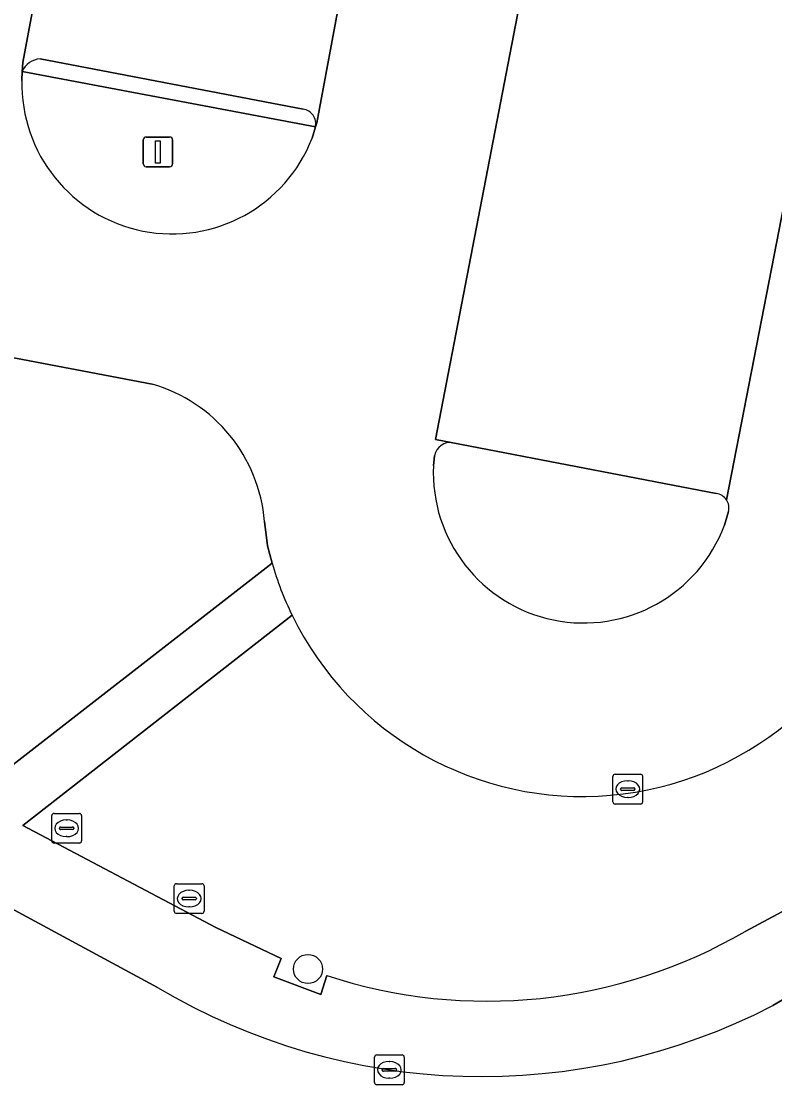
# Model space of a CAD drawing. Extents: x 158793 to 159888, y 384317 to 385256.
# Drawn here: x 159519.43 to 159544.76, y 384368.65 to 384404.65 of the extents above; entities that cross this region are included whole.
import ezdxf

# ---------------------------------------------------------------- set-up
doc = ezdxf.new("R2010")
doc.units = 0
for name, color, linetype in [('IMGEO_Boom', 7, 'Continuous'), ('IMGEO_Groenvoorziening', 7, 'Continuous'), ('IMGEO_Kolk', 7, 'Continuous'), ('IMGEO_Lichtmast', 7, 'Continuous'), ('IMGEO_Parkeervlak_open', 7, 'Continuous'), ('IMGEO_Rijbaan_lokaal_gesloten', 7, 'Continuous'), ('IMGEO_Rijbaan_lokaal_open', 7, 'Continuous'), ('IMGEO_Rioolput', 7, 'Continuous'), ('IMGEO_Verkeerseiland_open', 7, 'Continuous'), ('IMGEO_Voetpad_open', 7, 'Continuous')]:
    doc.layers.add(name, color=color, linetype=linetype)

msp = doc.modelspace()

# ---------------------------------------------------------------- linework, layer by layer
at = {"layer": 'IMGEO_Boom'}
msp.add_circle((159529.072, 384372.802), 0.489, dxfattribs=at)
at = {"layer": 'IMGEO_Groenvoorziening'}
for points in [[(159529.215, 384400.734), (159529.321, 384401.109), (159519.462, 384402.974), (159519.451, 384402.671)], [(159523.831, 384392.463), (159515.744, 384393.992), (159511.686, 384381.811), (159517.72, 384378.569), (159527.865, 384386.442)], [(159527.865, 384386.442), (159527.712, 384387.03), (159527.61, 384387.84)], [(159528.539, 384384.694), (159519.478, 384377.625), (159525.971, 384374.192), (159528.166, 384373.156), (159527.928, 384372.544), (159529.504, 384371.945), (159529.705, 384372.582)], [(159543.769, 384374.064), (159549.353, 384377.052)]]:
    msp.add_lwpolyline(points, dxfattribs=at)
for centre, radius, start, end in [((159524.504, 384402.567), 5.055, 178.8206, 338.7379), ((159522.374, 384387.416), 5.253, 4.6271, 73.9004), ((159538.297, 384389.46), 10.86, 206.0308, 344.0357), ((159535.088, 384388.976), 17.255, 251.8233, 300.2074)]:
    msp.add_arc(centre, radius, start, end, dxfattribs=at)
at = {"layer": 'IMGEO_Kolk'}
for p, q in [((159539.326, 384378.422), (159539.326, 384379.274)), ((159539.401, 384379.348), (159540.253, 384379.348)), ((159539.814, 384379.128), (159539.839, 384379.128)), ((159540.327, 384379.274), (159540.327, 384378.422)), ((159539.585, 384378.842), (159539.585, 384378.854)), ((159540.023, 384378.805), (159539.625, 384378.805)), ((159539.628, 384378.891), (159540.026, 384378.891)), ((159540.069, 384378.854), (159540.069, 384378.842)), ((159539.837, 384378.568), (159539.812, 384378.568)), ((159540.253, 384378.348), (159539.401, 384378.348)), ((159524.576, 384374.743), (159524.576, 384375.595)), ((159524.651, 384375.669), (159525.503, 384375.669)), ((159525.577, 384375.595), (159525.577, 384374.743)), ((159524.835, 384375.163), (159524.835, 384375.175)), ((159524.878, 384375.212), (159525.276, 384375.212)), ((159525.064, 384375.449), (159525.089, 384375.449)), ((159525.319, 384375.175), (159525.319, 384375.163)), ((159525.273, 384375.126), (159524.875, 384375.126)), ((159525.087, 384374.889), (159525.062, 384374.889)), ((159525.503, 384374.669), (159524.651, 384374.669)), ((159531.309, 384368.986), (159531.309, 384369.838)), ((159531.384, 384369.912), (159532.236, 384369.912)), ((159532.31, 384369.838), (159532.31, 384368.986)), ((159531.568, 384369.406), (159531.568, 384369.418)), ((159531.611, 384369.455), (159532.009, 384369.455)), ((159531.797, 384369.692), (159531.822, 384369.692)), ((159532.052, 384369.418), (159532.052, 384369.406)), ((159532.006, 384369.369), (159531.608, 384369.369)), ((159531.82, 384369.132), (159531.795, 384369.132)), ((159532.236, 384368.912), (159531.384, 384368.912))]:
    msp.add_line(p, q, dxfattribs=at)
for points in [[(159539.326, 384378.422), (159539.326, 384379.274)], [(159539.401, 384379.348), (159540.253, 384379.348)], [(159540.327, 384379.274), (159540.327, 384378.422)], [(159540.253, 384378.348), (159539.401, 384378.348)], [(159524.576, 384374.743), (159524.576, 384375.595)], [(159524.651, 384375.669), (159525.503, 384375.669)], [(159525.577, 384375.595), (159525.577, 384374.743)], [(159525.503, 384374.669), (159524.651, 384374.669)], [(159531.309, 384368.986), (159531.309, 384369.838)], [(159531.384, 384369.912), (159532.236, 384369.912)], [(159532.31, 384369.838), (159532.31, 384368.986)], [(159532.236, 384368.912), (159531.384, 384368.912)]]:
    msp.add_lwpolyline(points, dxfattribs=at)
for centre, radius, start, end in [((159539.403, 384379.272), 0.0765, 91.552, 178.448), ((159539.403, 384379.272), 0.0765, 91.552, 178.448), ((159540.251, 384379.272), 0.0765, 1.552, 88.448), ((159540.251, 384379.272), 0.0765, 1.552, 88.448), ((159539.625, 384378.851), 0.0403, 85.8775, 175.7526), ((159539.622, 384378.841), 0.0366, 178.938, 274.7102), ((159540.026, 384378.848), 0.043, 264.8664, 352.4533), ((159540.03, 384378.853), 0.0386, 1.7309, 96.639), ((159539.403, 384378.424), 0.0765, 181.552, 268.448), ((159539.403, 384378.424), 0.0765, 181.552, 268.448), ((159540.251, 384378.424), 0.0765, 271.552, 358.448), ((159540.251, 384378.424), 0.0765, 271.552, 358.448), ((159524.653, 384375.593), 0.0765, 91.552, 178.448), ((159524.653, 384375.593), 0.0765, 91.552, 178.448), ((159525.501, 384375.593), 0.0765, 1.552, 88.448), ((159525.501, 384375.593), 0.0765, 1.552, 88.448), ((159524.875, 384375.172), 0.0403, 85.8775, 175.7526), ((159524.872, 384375.162), 0.0366, 178.938, 274.7102), ((159525.276, 384375.169), 0.043, 264.8664, 352.4533), ((159525.28, 384375.174), 0.0386, 1.7309, 96.639), ((159524.653, 384374.745), 0.0765, 181.552, 268.448), ((159524.653, 384374.745), 0.0765, 181.552, 268.448), ((159525.501, 384374.745), 0.0765, 271.552, 358.448), ((159525.501, 384374.745), 0.0765, 271.552, 358.448), ((159531.386, 384369.836), 0.0765, 91.552, 178.448), ((159531.386, 384369.836), 0.0765, 91.552, 178.448), ((159532.234, 384369.836), 0.0765, 1.552, 88.448), ((159532.234, 384369.836), 0.0765, 1.552, 88.448), ((159531.608, 384369.415), 0.0403, 85.8775, 175.7526), ((159531.605, 384369.405), 0.0366, 178.938, 274.7102), ((159532.009, 384369.412), 0.043, 264.8664, 352.4533), ((159532.013, 384369.417), 0.0386, 1.7309, 96.639), ((159531.386, 384368.988), 0.0765, 181.552, 268.448), ((159531.386, 384368.988), 0.0765, 181.552, 268.448), ((159532.234, 384368.988), 0.0765, 271.552, 358.448), ((159532.234, 384368.988), 0.0765, 271.552, 358.448)]:
    msp.add_arc(centre, radius, start, end, dxfattribs=at)
for centre, major_axis, ratio, start_param, end_param in [((159539.813, 384378.848), (-0.387, 0.002), 0.722429, 4.712389, 7.853982), ((159539.838, 384378.848), (-0.39, 0.002), 0.717154, 1.570796, 4.712389), ((159525.063, 384375.169), (-0.387, 0.002), 0.722429, 4.712389, 7.853982), ((159525.088, 384375.169), (-0.39, 0.002), 0.717154, 1.570796, 4.712389), ((159531.796, 384369.412), (-0.387, 0.002), 0.722429, 4.712389, 7.853982), ((159531.821, 384369.412), (-0.39, 0.002), 0.717154, 1.570796, 4.712389)]:
    msp.add_ellipse(centre, major_axis=major_axis, ratio=ratio, start_param=start_param, end_param=end_param, dxfattribs=at)
at = {"layer": 'IMGEO_Lichtmast'}
for p, q in [((159523.628, 384400.768), (159524.418, 384400.768)), ((159524.418, 384400.768), (159523.628, 384400.768)), ((159523.528, 384399.868), (159523.528, 384400.668)), ((159523.528, 384400.668), (159523.528, 384399.868)), ((159524.518, 384400.668), (159524.518, 384399.868)), ((159524.518, 384399.868), (159524.518, 384400.668)), ((159524.418, 384399.768), (159523.628, 384399.768)), ((159523.628, 384399.768), (159524.418, 384399.768))]:
    msp.add_line(p, q, dxfattribs=at)
msp.add_lwpolyline([(159523.948, 384400.643), (159524.098, 384400.643), (159524.098, 384399.893), (159523.948, 384399.893), (159523.948, 384400.643)], dxfattribs=at)
for centre, start, end in [((159523.628, 384400.668), 90, 180), ((159523.628, 384400.668), 90, 180), ((159524.418, 384400.668), 0, 90), ((159524.418, 384400.668), 360, 90), ((159523.628, 384399.868), 180, 270), ((159523.628, 384399.868), 180, 270), ((159524.418, 384399.868), 270, 0), ((159524.418, 384399.868), 270, 0)]:
    msp.add_arc(centre, 0.1, start, end, dxfattribs=at)
at = {"layer": 'IMGEO_Parkeervlak_open'}
for points in [[(159554.329, 384445.986), (159544.435, 384447.949), (159533.356, 384390.605), (159533.945, 384390.491), (159542.801, 384388.78)], [(159529.321, 384401.109), (159529.365, 384401.24), (159537.363, 384444.144), (159527.461, 384445.993), (159519.485, 384403.27)], [(159543.147, 384388.577), (159554.329, 384445.986)], [(159519.485, 384403.27), (159519.462, 384402.974)], [(159520.064, 384403.398), (159528.91, 384401.706)]]:
    msp.add_lwpolyline(points, dxfattribs=at)
for centre, radius, start, end in [((159520.126, 384402.671), 0.73, 94.8696, 155.446), ((159528.84, 384401.218), 0.493, 347.2175, 81.8728), ((159542.758, 384388.311), 0.471, 34.3935, 84.8058)]:
    msp.add_arc(centre, radius, start, end, dxfattribs=at)
at = {"layer": 'IMGEO_Rijbaan_lokaal_gesloten'}
for points in [[(159524.012, 384372.184), (159500.368, 384384.951)], [(159492.544, 384382.326), (159499.587, 384378.535), (159500.805, 384377.848), (159507.103, 384374.468), (159510.157, 384372.845), (159518.184, 384368.531), (159519.419, 384367.842), (159534.919, 384359.511), (159553.184, 384369.293), (159550.262, 384374.58), (159545.604, 384372.105), (159544.701, 384371.573)]]:
    msp.add_lwpolyline(points, dxfattribs=at)
msp.add_arc((159534.906, 384390.475), 21.289, 239.2229, 297.3939, dxfattribs=at)
at = {"layer": 'IMGEO_Rijbaan_lokaal_open'}
for points in [[(159533.945, 384390.491), (159533.356, 384390.605), (159544.435, 384447.949), (159538.166, 384449.092), (159528.958, 384450.936), (159522.619, 384452.17), (159513.404, 384404.827), (159503.671, 384406.721), (159512.889, 384454.078), (159506.893, 384455.287), (159503.353, 384437.738), (159493.512, 384439.723), (159497.041, 384457.22), (159492.891, 384458.045), (159491.286, 384456.927), (159486.617, 384434.29), (159498.397, 384432.093), (159501.857, 384431.448)], [(159519.451, 384402.671), (159519.462, 384402.974), (159519.485, 384403.27), (159527.461, 384445.993), (159537.363, 384444.144), (159529.365, 384401.24), (159529.321, 384401.109), (159529.215, 384400.734)], [(159566.624, 384398.093), (159567.401, 384402.159), (159573.386, 384432.471), (159575.246, 384441.889), (159569.136, 384443.102), (159560.491, 384444.756), (159554.329, 384445.986), (159543.147, 384388.577)], [(159512.577, 384399.182), (159511.724, 384394.752), (159513.877, 384394.345), (159515.744, 384393.992), (159523.831, 384392.463)], [(159533.293, 384389.728), (159533.325, 384390.056)], [(159543.213, 384388.181), (159543.078, 384387.718)], [(159527.61, 384387.84), (159527.712, 384387.03), (159527.865, 384386.442)]]:
    msp.add_lwpolyline(points, dxfattribs=at)
for centre, radius, start, end in [((159524.504, 384402.567), 5.055, 178.8206, 338.7379), ((159522.374, 384387.416), 5.253, 4.6271, 73.9004), ((159533.861, 384389.951), 0.547, 81.1947, 168.9132), ((159538.343, 384389.489), 5.056, 177.2927, 339.4913), ((159542.756, 384388.308), 0.474, 344.4345, 34.4902), ((159538.203, 384389.424), 10.76, 196.0914, 206.0802), ((159538.297, 384389.46), 10.86, 206.0308, 344.0357)]:
    msp.add_arc(centre, radius, start, end, dxfattribs=at)
at = {"layer": 'IMGEO_Rioolput'}
for p, q in [((159520.531, 384378.032), (159521.383, 384378.032)), ((159520.456, 384377.106), (159520.456, 384377.958)), ((159520.944, 384377.812), (159520.969, 384377.812)), ((159521.457, 384377.958), (159521.457, 384377.106)), ((159520.715, 384377.526), (159520.715, 384377.538)), ((159521.153, 384377.489), (159520.755, 384377.489)), ((159520.758, 384377.575), (159521.156, 384377.575)), ((159521.199, 384377.538), (159521.199, 384377.526)), ((159521.383, 384377.032), (159520.531, 384377.032)), ((159520.967, 384377.252), (159520.942, 384377.252))]:
    msp.add_line(p, q, dxfattribs=at)
for points in [[(159520.531, 384378.032), (159521.383, 384378.032)], [(159520.456, 384377.106), (159520.456, 384377.958)], [(159521.457, 384377.958), (159521.457, 384377.106)], [(159521.383, 384377.032), (159520.531, 384377.032)]]:
    msp.add_lwpolyline(points, dxfattribs=at)
for centre, radius, start, end in [((159520.533, 384377.956), 0.0765, 91.552, 178.448), ((159520.533, 384377.956), 0.0765, 91.552, 178.448), ((159521.381, 384377.956), 0.0765, 1.552, 88.448), ((159521.381, 384377.956), 0.0765, 1.552, 88.448), ((159520.755, 384377.535), 0.0403, 85.8775, 175.7526), ((159520.752, 384377.525), 0.0366, 178.938, 274.7102), ((159521.156, 384377.532), 0.043, 264.8664, 352.4533), ((159521.16, 384377.537), 0.0386, 1.7309, 96.639), ((159520.533, 384377.108), 0.0765, 181.552, 268.448), ((159520.533, 384377.108), 0.0765, 181.552, 268.448), ((159521.381, 384377.108), 0.0765, 271.552, 358.448), ((159521.381, 384377.108), 0.0765, 271.552, 358.448)]:
    msp.add_arc(centre, radius, start, end, dxfattribs=at)
for centre, major_axis, ratio, start_param, end_param in [((159520.943, 384377.532), (-0.387, 0.002), 0.722429, 4.712389, 7.853982), ((159520.968, 384377.532), (-0.39, 0.002), 0.717154, 1.570796, 4.712389)]:
    msp.add_ellipse(centre, major_axis=major_axis, ratio=ratio, start_param=start_param, end_param=end_param, dxfattribs=at)
at = {"layer": 'IMGEO_Verkeerseiland_open'}
for points in [[(159528.91, 384401.706), (159520.064, 384403.398)], [(159519.462, 384402.974), (159529.321, 384401.109)], [(159542.801, 384388.78), (159533.945, 384390.491)], [(159533.325, 384390.056), (159533.293, 384389.728)], [(159543.078, 384387.718), (159543.213, 384388.181)]]:
    msp.add_lwpolyline(points, dxfattribs=at)
for centre, radius, start, end in [((159520.126, 384402.671), 0.73, 94.8696, 155.446), ((159528.84, 384401.218), 0.493, 347.2175, 81.8728), ((159533.861, 384389.951), 0.547, 81.1947, 168.9132), ((159538.343, 384389.489), 5.056, 177.2927, 339.4913), ((159542.758, 384388.311), 0.471, 34.3935, 84.8058), ((159542.756, 384388.308), 0.474, 344.4345, 34.4902)]:
    msp.add_arc(centre, radius, start, end, dxfattribs=at)
at = {"layer": 'IMGEO_Voetpad_open'}
for points in [[(159527.865, 384386.442), (159517.72, 384378.569), (159511.686, 384381.811), (159515.744, 384393.992), (159513.877, 384394.345), (159510.08, 384382.681), (159501.759, 384387.147)], [(159563.362, 384381.583), (159562.774, 384382.716), (159571.855, 384387.562), (159572.485, 384386.47), (159576.947, 384388.86), (159578.043, 384389.447), (159576.831, 384391.757), (159572.431, 384389.403), (159571.428, 384388.866), (159562.748, 384384.221), (159549.353, 384377.052), (159543.769, 384374.064)], [(159500.368, 384384.951), (159524.012, 384372.184)], [(159529.705, 384372.582), (159529.504, 384371.945), (159527.928, 384372.544), (159528.166, 384373.156), (159525.971, 384374.192), (159519.478, 384377.625), (159528.539, 384384.694)], [(159544.701, 384371.573), (159545.604, 384372.105), (159550.262, 384374.58), (159552.342, 384375.685), (159561.547, 384380.611), (159563.362, 384381.583)]]:
    msp.add_lwpolyline(points, dxfattribs=at)
for centre, radius, start, end in [((159538.203, 384389.424), 10.76, 196.0914, 206.0802), ((159535.088, 384388.976), 17.255, 251.8233, 300.2074), ((159534.906, 384390.475), 21.289, 239.2229, 297.3939)]:
    msp.add_arc(centre, radius, start, end, dxfattribs=at)

doc.saveas('drawing.dxf')
